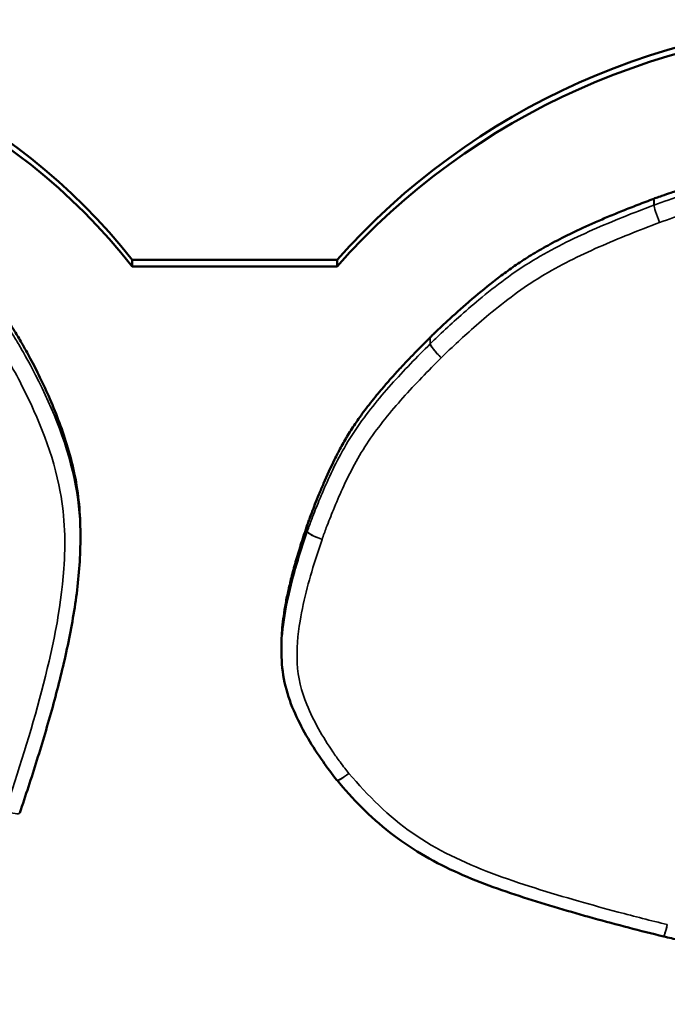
# Model space of a CAD drawing. Header units: inches. Extents: x 0.2 to 58.8, y 1.7 to 68.8.
# Tile 270 of 283: x 47.615 to 47.823, y 62.425 to 62.742. Entities that reach past the tile are written whole.
import ezdxf

# ---------------------------------------------------------------- set-up
doc = ezdxf.new("R2010")
doc.units = ezdxf.units.IN
doc.header["$MEASUREMENT"] = 0
doc.layers.add('Visible (ANSI)', color=7, linetype='Continuous', lineweight=50)
doc.layers.add('Visible Narrow (ANSI)', color=7, linetype='Continuous', lineweight=35)

msp = doc.modelspace()

# ---------------------------------------------------------------- linework, layer by layer
at = {"layer": 'Visible (ANSI)'}
for p, q in [((47.71669881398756, 62.66498035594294), (47.65077706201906, 62.66498035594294)), ((47.65077706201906, 62.66290123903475), (47.65077706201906, 62.66498035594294)), ((47.71669881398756, 62.66290123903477), (47.71669881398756, 62.66498035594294)), ((47.65077706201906, 62.66290123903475), (47.71669881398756, 62.66290123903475)), ((47.63405095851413, 62.57685946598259), (47.63405095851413, 62.57478034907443)), ((47.69881606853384, 62.54079154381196), (47.69881606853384, 62.53871242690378))]:
    msp.add_line(p, q, dxfattribs=at)
for centre, radius, start, end in [((47.72049615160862, 62.50060124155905), 0.0049999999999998, 219.498223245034, 220.6572872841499), ((47.60977529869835, 62.48839251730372), 0.0049999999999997, 341.1640832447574, 341.4885523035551), ((47.823075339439, 62.45189531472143), 0.0050000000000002, 256.502818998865, 256.7819559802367)]:
    msp.add_arc(centre, radius, start, end, dxfattribs=at)
for centre, major_axis, ratio, start_param, end_param in [((47.48956985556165, 62.54303535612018), (-0.2037896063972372, -1.61e-14), 0.9781476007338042, 3.799870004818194, 4.712388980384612), ((47.48956985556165, 62.54095623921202), (0.2037896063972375, 1.3e-15), 0.9781476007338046, 0.6582773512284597, 1.57079632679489), ((47.8899270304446, 62.51816174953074), (-0.2292108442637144, 1e-16), 0.9781476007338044, 4.712388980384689, 5.569201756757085), ((47.8899270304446, 62.51608263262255), (0.2292108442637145, -2.72e-14), 0.9781476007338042, 1.570796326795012, 2.427609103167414)]:
    msp.add_ellipse(centre, major_axis=major_axis, ratio=ratio, start_param=start_param, end_param=end_param, dxfattribs=at)
for points, knots in [([(47.81878310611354, 62.6847070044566), (47.81900118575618, 62.68478749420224), (47.81983883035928, 62.68509665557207), (47.82165262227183, 62.68574512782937), (47.82452814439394, 62.6867460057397), (47.83004559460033, 62.68859590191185), (47.83848170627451, 62.69123072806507), (47.8499729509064, 62.69439875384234), (47.86073409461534, 62.69673373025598), (47.87041916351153, 62.69822153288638), (47.87899768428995, 62.69920319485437), (47.88887167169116, 62.69998571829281), (47.90031984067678, 62.70055975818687), (47.91362184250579, 62.70090079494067), (47.92354082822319, 62.70099107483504), (47.9301799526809, 62.70096667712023), (47.93343075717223, 62.70093138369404), (47.93848503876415, 62.70084195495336), (47.94497910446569, 62.70066680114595), (47.9525493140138, 62.70037971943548), (47.96375258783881, 62.69979866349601), (47.97794684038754, 62.69870813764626), (47.99198832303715, 62.69677832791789), (48.00271016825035, 62.69415236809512), (48.01054880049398, 62.69151730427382), (48.01832872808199, 62.68805351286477), (48.02611064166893, 62.68360743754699), (48.0339899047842, 62.67809583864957), (48.03898463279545, 62.67373211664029), (48.04158731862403, 62.67145656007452)], [0, 0, 0, 0, 0.0017761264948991, 0.0068221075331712, 0.0147150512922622, 0.0250332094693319, 0.051265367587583, 0.0821848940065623, 0.1159836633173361, 0.135179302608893, 0.1568684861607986, 0.1817823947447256, 0.2106522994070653, 0.2442070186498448, 0.2831721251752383, 0.2862323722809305, 0.2947974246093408, 0.307944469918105, 0.3247519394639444, 0.3443000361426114, 0.3656715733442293, 0.4102356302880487, 0.4527880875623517, 0.473504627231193, 0.4943682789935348, 0.515861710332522, 0.5385272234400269, 0.5629438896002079, 0.5895280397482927, 0.5895280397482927, 0.5895280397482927, 0.5895280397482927]), ([(47.74670788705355, 62.64002284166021), (47.74674142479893, 62.64005602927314), (47.74688158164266, 62.64019469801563), (47.74719521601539, 62.64050220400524), (47.74771088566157, 62.64100427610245), (47.74875867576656, 62.64201513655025), (47.7504733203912, 62.64364402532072), (47.75296523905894, 62.64596014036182), (47.75596148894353, 62.64867413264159), (47.76064006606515, 62.65278263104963), (47.76571252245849, 62.6569948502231), (47.77117435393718, 62.66115800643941), (47.77565564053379, 62.66428897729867), (47.78062922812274, 62.6674215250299), (47.78627768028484, 62.67060662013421), (47.79151897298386, 62.67325787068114), (47.79617957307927, 62.67544983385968), (47.80006723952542, 62.67719234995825), (47.80426038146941, 62.67898867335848), (47.80878248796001, 62.68084424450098), (47.81364294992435, 62.68276532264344), (47.81701079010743, 62.6840375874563), (47.81874721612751, 62.68469344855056)], [3.27822251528e-05, 3.27822251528e-05, 3.27822251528e-05, 3.27822251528e-05, 0.0003963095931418, 0.0015518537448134, 0.003416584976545, 0.0059404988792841, 0.0127660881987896, 0.0216297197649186, 0.032133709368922, 0.0438820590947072, 0.0695391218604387, 0.082814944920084, 0.0966357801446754, 0.1114880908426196, 0.1278726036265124, 0.1462981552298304, 0.1564365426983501, 0.1672767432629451, 0.1788823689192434, 0.1913168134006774, 0.2046432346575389, 0.218826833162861, 0.218826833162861, 0.218826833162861, 0.218826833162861]), ([(47.61080027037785, 62.64527053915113), (47.61084043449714, 62.64521064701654), (47.61102009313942, 62.64494249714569), (47.61171672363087, 62.64387585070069), (47.61314329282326, 62.64160684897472), (47.61536590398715, 62.63786925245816), (47.61812284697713, 62.6329107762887), (47.6211966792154, 62.62690505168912), (47.62437112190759, 62.62002569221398), (47.62742921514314, 62.61244494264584), (47.6301687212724, 62.60430408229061), (47.63240465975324, 62.59556727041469), (47.63377568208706, 62.58635645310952), (47.63405095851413, 62.58002151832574), (47.63405095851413, 62.57685946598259)], [0.0001074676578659, 0.0001074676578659, 0.0001074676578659, 0.0001074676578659, 0.0006654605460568, 0.0026050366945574, 0.0099674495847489, 0.0214147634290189, 0.0362851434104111, 0.0539310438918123, 0.0737244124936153, 0.0950643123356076, 0.1173882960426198, 0.1404477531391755, 0.1651381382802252, 0.189761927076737, 0.189761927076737, 0.189761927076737, 0.189761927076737]), ([(47.70715226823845, 62.57964244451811), (47.70716416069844, 62.57967690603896), (47.70721706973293, 62.57983013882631), (47.70742879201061, 62.58043363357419), (47.70788363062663, 62.58170066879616), (47.70864359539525, 62.58375073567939), (47.7096681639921, 62.58641520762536), (47.71093162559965, 62.58956603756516), (47.71296347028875, 62.59439304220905), (47.71527370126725, 62.59944369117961), (47.71792384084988, 62.60459847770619), (47.72022716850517, 62.60861885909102), (47.72293565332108, 62.61282402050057), (47.7261769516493, 62.61732014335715), (47.72931606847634, 62.62125946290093), (47.73218110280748, 62.62463906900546), (47.73461147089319, 62.627396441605), (47.73726982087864, 62.63030822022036), (47.74017303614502, 62.63338717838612), (47.74333116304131, 62.63664671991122), (47.74554520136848, 62.63886045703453), (47.74668980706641, 62.64000485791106)], [5.15339924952e-05, 5.15339924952e-05, 5.15339924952e-05, 5.15339924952e-05, 0.0003348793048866, 0.0013114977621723, 0.0050219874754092, 0.0107960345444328, 0.0182991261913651, 0.027197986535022, 0.0371610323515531, 0.0589646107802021, 0.070281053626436, 0.0821000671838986, 0.0948522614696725, 0.108981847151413, 0.1249404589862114, 0.1337478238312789, 0.1431823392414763, 0.1533003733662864, 0.1641580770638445, 0.175811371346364, 0.1882832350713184, 0.1882832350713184, 0.1882832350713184, 0.1882832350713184]), ([(47.74668980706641, 62.64000485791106), (47.74669281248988, 62.64000786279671), (47.74669582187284, 62.64001086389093), (47.74670184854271, 62.64001685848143), (47.74670486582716, 62.64001985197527), (47.74670788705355, 62.64002284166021)], [0, 0, 0, 0, 3.27481467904e-05, 3.27481467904e-05, 6.54962936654e-05, 6.54962936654e-05, 6.54962936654e-05, 6.54962936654e-05]), ([(47.69881606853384, 62.54079154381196), (47.69881606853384, 62.54155527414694), (47.69885570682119, 62.5434729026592), (47.69906938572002, 62.54663275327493), (47.69950865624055, 62.5503654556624), (47.70016581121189, 62.55438982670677), (47.70105404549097, 62.55873173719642), (47.70218600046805, 62.5634172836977), (47.70357705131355, 62.56847170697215), (47.70522935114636, 62.57391767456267), (47.70648620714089, 62.57766004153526), (47.70713947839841, 62.57960488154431)], [0.1184253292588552, 0.1184253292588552, 0.1184253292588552, 0.1184253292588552, 0.1243743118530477, 0.133361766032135, 0.1430847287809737, 0.153634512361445, 0.1651009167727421, 0.1775720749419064, 0.1911344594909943, 0.2058729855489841, 0.2218198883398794, 0.2218198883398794, 0.2218198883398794, 0.2218198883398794]), ([(47.70713947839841, 62.57960488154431), (47.70714158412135, 62.57961115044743), (47.70714370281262, 62.57961741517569), (47.70714796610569, 62.57962993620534), (47.70715011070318, 62.57963619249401), (47.70715226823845, 62.57964244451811)], [0, 0, 0, 0, 5.14046591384e-05, 5.14046591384e-05, 0.0001028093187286, 0.0001028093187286, 0.0001028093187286, 0.0001028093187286]), ([(47.63405095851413, 62.57478034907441), (47.63405095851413, 62.56854375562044), (47.63352816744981, 62.56243836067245), (47.63189399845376, 62.55038146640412), (47.63077826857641, 62.54443026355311), (47.62819010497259, 62.53263687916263), (47.62671498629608, 62.52679328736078), (47.62353857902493, 62.51521417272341), (47.62184409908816, 62.50949336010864), (47.61828588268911, 62.49808793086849), (47.61639679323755, 62.49242062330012), (47.61451659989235, 62.48680504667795)], [0.1815140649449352, 0.1815140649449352, 0.1815140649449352, 0.1815140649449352, 0.2275465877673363, 0.2275465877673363, 0.2735791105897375, 0.2735791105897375, 0.3196116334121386, 0.3196116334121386, 0.3656441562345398, 0.3656441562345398, 0.411676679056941, 0.411676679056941, 0.411676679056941, 0.411676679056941]), ([(47.71663793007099, 62.49742097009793), (47.7150634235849, 62.49933111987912), (47.71358948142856, 62.50134797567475), (47.7104958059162, 62.50577221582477), (47.70888754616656, 62.5082573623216), (47.70587434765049, 62.5133896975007), (47.70447302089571, 62.51602243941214), (47.70196258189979, 62.52158485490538), (47.70084106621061, 62.52457923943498), (47.69932120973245, 62.53080963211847), (47.69893322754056, 62.53399524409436), (47.69882382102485, 62.53763786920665), (47.69881606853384, 62.53817595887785), (47.69881606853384, 62.53871242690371)], [0.0001256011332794, 0.0001256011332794, 0.0001256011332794, 0.0001256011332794, 0.0181790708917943, 0.0181790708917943, 0.0400341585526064, 0.0400341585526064, 0.0618892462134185, 0.0618892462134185, 0.0837443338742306, 0.0837443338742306, 0.1055994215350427, 0.1055994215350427, 0.10940103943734, 0.10940103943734, 0.10940103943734, 0.10940103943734]), ([(47.82190835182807, 62.44703340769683), (47.81436630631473, 62.44884370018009), (47.80676768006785, 62.45084371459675), (47.79173150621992, 62.45500153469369), (47.78423697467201, 62.45718830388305), (47.76931234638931, 62.46202137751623), (47.76182846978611, 62.4646491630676), (47.75087241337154, 62.46968568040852), (47.74727524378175, 62.47155002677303), (47.74031220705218, 62.47571524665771), (47.7369460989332, 62.47802035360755), (47.73056630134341, 62.48301635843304), (47.72754408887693, 62.48568183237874), (47.72181063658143, 62.49140359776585), (47.71919888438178, 62.49443752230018), (47.716703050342, 62.49734357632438)], [3.15410735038e-05, 3.15410735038e-05, 3.15410735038e-05, 3.15410735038e-05, 0.0591493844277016, 0.0591493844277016, 0.1182672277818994, 0.1182672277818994, 0.1773850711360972, 0.1773850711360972, 0.2069439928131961, 0.2069439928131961, 0.236502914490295, 0.236502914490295, 0.2660618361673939, 0.2660618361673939, 0.2956207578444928, 0.2956207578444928, 0.2956207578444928, 0.2956207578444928]), ([(47.88052492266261, 62.42303625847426), (47.87892364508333, 62.4249899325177), (47.87719451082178, 62.42652438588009), (47.87203171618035, 62.43065672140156), (47.86858299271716, 62.4327614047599), (47.86097621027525, 62.43623553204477), (47.85682020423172, 62.43767769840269), (47.84844281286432, 62.44029918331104), (47.84416229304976, 62.44148775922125), (47.83554051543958, 62.44375415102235), (47.83119545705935, 62.4448310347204), (47.8252077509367, 62.44625835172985), (47.82357235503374, 62.44664250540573), (47.82193205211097, 62.44702778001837)], [0.0001749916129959, 0.0001749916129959, 0.0001749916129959, 0.0001749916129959, 0.0217150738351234, 0.0217150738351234, 0.0561097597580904, 0.0561097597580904, 0.0905044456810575, 0.0905044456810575, 0.1248991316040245, 0.1248991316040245, 0.1592938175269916, 0.1592938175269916, 0.1721484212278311, 0.1721484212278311, 0.1721484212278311, 0.1721484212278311])]:
    msp.add_open_spline(points, degree=3, knots=knots, dxfattribs=at)
msp.add_open_spline([(47.81874721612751, 62.68469344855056), (47.81875319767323, 62.68469570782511), (47.81876516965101, 62.68470020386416), (47.81877715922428, 62.68470465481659), (47.81878315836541, 62.68470686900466)], degree=3, dxfattribs=at)
at = {"layer": 'Visible Narrow (ANSI)'}
for centre, major_axis, ratio, start_param, end_param in [((47.82056627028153, 62.67805870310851), (-0.0049999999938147, 1e-16), 0.9781476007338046, 5.073198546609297, 5.080894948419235), ((47.82056627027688, 62.67805870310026), (-0.0017667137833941, 0.0046774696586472), 0.0748943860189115, 0.1957478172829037, 1.766544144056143), ((47.82056627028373, 62.67805870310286), (-0.0017312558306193, 0.0046907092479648), 0.0733994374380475, 0.1963091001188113, 1.767105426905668), ((47.75026386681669, 62.63450556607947), (-0.0050000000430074, 3.7e-15), 0.9781476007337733, 5.503586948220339, 5.508744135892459), ((47.75026386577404, 62.63450556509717), (-0.0035352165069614, 0.0035358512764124), 0.1486177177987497, 0.1475639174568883, 1.718360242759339), ((47.75026386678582, 62.63450556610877), (-0.003516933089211, 0.0035540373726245), 0.1478662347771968, 0.1483284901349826, 1.719124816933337), ((47.71188965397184, 62.57599915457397), (-0.0050000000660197, 1e-16), 0.9781476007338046, 5.957642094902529, 5.965737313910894), ((47.71188965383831, 62.57599915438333), (-0.0047397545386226, 0.0015920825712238), 0.1975234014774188, 0.066250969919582, 1.637047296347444), ((47.71188965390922, 62.57599915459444), (-0.0047264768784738, 0.0016310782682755), 0.1969916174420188, 0.0678761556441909, 1.638672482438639), ((47.72049615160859, 62.50060124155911), (-0.0038582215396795, -0.0031802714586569), 0.1618553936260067, 0, 1.43816468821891), ((47.72049615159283, 62.50060124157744), (-0.0037931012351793, -0.0032576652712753), 0.159193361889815, 6.08940572e-08, 1.4349172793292), ((47.60977529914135, 62.48839251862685), (0.0047413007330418, -0.001587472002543), 0.1975853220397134, 4.778447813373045, 6.283185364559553), ((47.823075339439, 62.45189531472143), (-0.0011669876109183, -0.0048619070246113), 0.0495492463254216, 0, 1.367223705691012), ((47.82307533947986, 62.45189531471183), (-0.0011432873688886, -0.0048675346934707), 0.048545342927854, 6.283184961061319, 7.65016988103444)]:
    msp.add_ellipse(centre, major_axis=major_axis, ratio=ratio, start_param=start_param, end_param=end_param, dxfattribs=at)
for points, knots in [([(48.04158731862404, 62.66937744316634), (48.03468871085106, 62.67540897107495), (48.02685244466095, 62.68150850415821), (48.00917428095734, 62.69043487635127), (47.99939050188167, 62.69324220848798), (47.97055670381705, 62.69811102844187), (47.95175865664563, 62.69859856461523), (47.93285054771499, 62.69885547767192), (47.91365947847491, 62.69911623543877), (47.89450641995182, 62.69883512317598), (47.86661235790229, 62.69571514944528), (47.85800330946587, 62.69418583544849), (47.84568918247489, 62.69113902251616), (47.84178255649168, 62.69006135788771), (47.83461479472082, 62.68794388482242), (47.83133486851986, 62.68691944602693), (47.82497684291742, 62.68482913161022), (47.82181228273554, 62.68374590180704), (47.81880111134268, 62.68263453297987)], [-0.5757664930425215, -0.5757664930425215, -0.5757664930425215, -0.5757664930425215, -0.5052885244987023, -0.5052885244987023, -0.433024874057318, -0.433024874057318, -0.2901090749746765, -0.2901090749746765, -0.2901090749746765, -0.1450545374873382, -0.1450545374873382, -0.0807529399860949, -0.0807529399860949, -0.0504092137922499, -0.0504092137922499, -0.0245690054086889, -0.0245690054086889, -4.88546509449e-05, -4.88546509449e-05, -4.88546509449e-05, -4.88546509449e-05]), ([(47.82056627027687, 62.67701914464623), (47.82357694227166, 62.67813032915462), (47.82661533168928, 62.67916865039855), (47.83287990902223, 62.68122824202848), (47.83611071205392, 62.68223732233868), (47.84316904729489, 62.68432246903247), (47.84700276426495, 62.68537969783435), (47.85904415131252, 62.68835902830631), (47.86736390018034, 62.68983704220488), (47.89466052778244, 62.69289019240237), (47.91374690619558, 62.69318427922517), (47.93278109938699, 62.69292565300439), (47.95153464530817, 62.69267084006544), (47.97037443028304, 62.6921391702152), (47.99820201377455, 62.68744025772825), (48.00740355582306, 62.68478548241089), (48.0240490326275, 62.67638055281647), (48.03135912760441, 62.67072079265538), (48.03825519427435, 62.66469148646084)], [4.88546322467e-05, 4.88546322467e-05, 4.88546322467e-05, 4.88546322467e-05, 0.0245690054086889, 0.0245690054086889, 0.0504092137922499, 0.0504092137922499, 0.0807529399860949, 0.0807529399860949, 0.1450545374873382, 0.1450545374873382, 0.2901090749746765, 0.2901090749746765, 0.2901090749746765, 0.433024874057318, 0.433024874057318, 0.5052885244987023, 0.5052885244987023, 0.5757664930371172, 0.5757664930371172, 0.5757664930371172, 0.5757664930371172]), ([(47.81874721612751, 62.68469344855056), (47.81874721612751, 62.68435265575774), (47.81876515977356, 62.6840186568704), (47.81876515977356, 62.68349887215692), (47.81876515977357, 62.68331988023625), (47.81876515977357, 62.68314088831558), (47.81876515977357, 62.68296762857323), (47.81876515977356, 62.68279436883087), (47.81876515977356, 62.68262110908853)], [-0.0059350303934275, -0.0059350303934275, -0.0059350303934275, -0.0059350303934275, 0.0065550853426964, 0.0065550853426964, 0.0131151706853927, 0.0131151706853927, 0.0131151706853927, 0.0194651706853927, 0.0194651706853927, 0.0194651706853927, 0.0194651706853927]), ([(47.81880111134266, 62.68263453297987), (47.81880111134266, 62.68280779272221), (47.81880111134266, 62.68298105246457), (47.81880111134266, 62.68315431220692), (47.81880111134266, 62.68333330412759), (47.81880111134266, 62.68351229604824), (47.81880111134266, 62.68403208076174), (47.81878315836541, 62.68436635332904), (47.81878315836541, 62.68470686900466)], [-0.0194651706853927, -0.0194651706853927, -0.0194651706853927, -0.0194651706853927, -0.0131151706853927, -0.0131151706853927, -0.0131151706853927, -0.0065550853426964, -0.0065550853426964, 0.0059350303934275, 0.0059350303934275, 0.0059350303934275, 0.0059350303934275]), ([(47.81876515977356, 62.68262110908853), (47.81222480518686, 62.6801507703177), (47.80555114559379, 62.67753445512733), (47.79248550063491, 62.67174064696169), (47.78601850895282, 62.66855827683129), (47.77980458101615, 62.66478875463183), (47.7736307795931, 62.66104357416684), (47.76785005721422, 62.65668434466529), (47.76018153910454, 62.65028998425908), (47.75799989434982, 62.64839972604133), (47.75396944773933, 62.64480194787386), (47.75211531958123, 62.64310252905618), (47.74908795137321, 62.64025377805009), (47.74785199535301, 62.63907588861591), (47.7467078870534, 62.63794372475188)], [-0.213142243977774, -0.213142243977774, -0.213142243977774, -0.213142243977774, -0.1597206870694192, -0.1597206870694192, -0.1062502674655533, -0.1062502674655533, -0.1062502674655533, -0.0531251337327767, -0.0531251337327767, -0.0314018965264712, -0.0314018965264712, -0.0124301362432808, -0.0124301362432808, -3.2679420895e-05, -3.2679420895e-05, -3.2679420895e-05, -3.2679420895e-05]), ([(47.75026386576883, 62.63346600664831), (47.75140761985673, 62.63459782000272), (47.7525755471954, 62.63570956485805), (47.75554940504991, 62.63850796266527), (47.75737298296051, 62.6401793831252), (47.7613324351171, 62.64371378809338), (47.76347484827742, 62.64556989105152), (47.77097245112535, 62.65182173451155), (47.77651493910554, 62.65599869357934), (47.78243982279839, 62.65959287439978), (47.78840321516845, 62.66321041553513), (47.79468013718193, 62.66630442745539), (47.80748559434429, 62.6719828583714), (47.81402615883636, 62.6745488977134), (47.82056627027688, 62.67701914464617)], [3.26757457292e-05, 3.26757457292e-05, 3.26757457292e-05, 3.26757457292e-05, 0.0124301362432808, 0.0124301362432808, 0.0314018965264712, 0.0314018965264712, 0.0531251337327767, 0.0531251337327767, 0.1062502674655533, 0.1062502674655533, 0.1062502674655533, 0.1597206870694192, 0.1597206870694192, 0.2131422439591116, 0.2131422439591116, 0.2131422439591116, 0.2131422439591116]), ([(47.63403989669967, 62.57479267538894), (47.63403049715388, 62.58056993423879), (47.63356930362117, 62.58641863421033), (47.63012191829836, 62.60494483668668), (47.6253308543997, 62.6166854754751), (47.61818669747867, 62.63069259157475), (47.61669210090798, 62.63344599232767), (47.61438635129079, 62.63743728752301), (47.6136309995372, 62.63870769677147), (47.61219858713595, 62.6410357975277), (47.61147602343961, 62.64218374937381), (47.61080027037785, 62.64319142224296)], [-0.1815140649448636, -0.1815140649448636, -0.1815140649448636, -0.1815140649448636, -0.1388470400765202, -0.1388470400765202, -0.0441318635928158, -0.0441318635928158, -0.0205532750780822, -0.0205532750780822, -0.0094690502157, -0.0094690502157, -0.0001064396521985, -0.0001064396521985, -0.0001064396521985, -0.0001064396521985]), ([(47.60661946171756, 62.63946937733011), (47.60729338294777, 62.63846443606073), (47.6079363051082, 62.63743903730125), (47.60932126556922, 62.63518806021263), (47.61005369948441, 62.63395630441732), (47.61229554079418, 62.63007563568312), (47.61375090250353, 62.6273945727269), (47.62070279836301, 62.61376441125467), (47.62532964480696, 62.60234749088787), (47.6291017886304, 62.58207604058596), (47.62933067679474, 62.57367424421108), (47.62874452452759, 62.56546749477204), (47.62779212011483, 62.55213282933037), (47.62495661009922, 62.5389672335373), (47.61814918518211, 62.51292039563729), (47.61404795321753, 62.50011410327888), (47.60977529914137, 62.48735296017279)], [0.0001064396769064, 0.0001064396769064, 0.0001064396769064, 0.0001064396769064, 0.0094690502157, 0.0094690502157, 0.0205532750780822, 0.0205532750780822, 0.0441318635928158, 0.0441318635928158, 0.1388470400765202, 0.1388470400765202, 0.2029353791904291, 0.2029353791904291, 0.2029353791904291, 0.3070687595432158, 0.3070687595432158, 0.4116766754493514, 0.4116766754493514, 0.4116766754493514, 0.4116766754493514]), ([(47.74668980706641, 62.64000485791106), (47.74668980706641, 62.63974496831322), (47.74668980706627, 62.63948507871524), (47.74668980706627, 62.63896529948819), (47.74668980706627, 62.63870540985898), (47.74668980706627, 62.63844552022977), (47.74668980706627, 62.63827226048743), (47.74668980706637, 62.63809900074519), (47.74668980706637, 62.63792574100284)], [0, 0, 0, 0, 0.0095249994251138, 0.0095249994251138, 0.01905, 0.01905, 0.01905, 0.0254, 0.0254, 0.0254, 0.0254]), ([(47.7467078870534, 62.63794372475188), (47.7467078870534, 62.63811698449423), (47.74670788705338, 62.63829024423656), (47.74670788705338, 62.63846350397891), (47.74670788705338, 62.63872339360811), (47.74670788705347, 62.6389832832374), (47.74670788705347, 62.63950306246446), (47.74670788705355, 62.63976295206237), (47.74670788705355, 62.64002284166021)], [-0.0254, -0.0254, -0.0254, -0.0254, -0.01905, -0.01905, -0.01905, -0.0095249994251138, -0.0095249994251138, 0, 0, 0, 0]), ([(47.74668980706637, 62.63792574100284), (47.74248903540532, 62.63372572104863), (47.73822126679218, 62.62935101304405), (47.73011479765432, 62.62025881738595), (47.72620963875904, 62.61550915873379), (47.7227225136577, 62.6103499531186), (47.71927177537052, 62.60524458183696), (47.71638102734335, 62.59975619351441), (47.71283011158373, 62.59197458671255), (47.71183961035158, 62.58967234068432), (47.71008658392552, 62.58540048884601), (47.70931380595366, 62.5834363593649), (47.70808665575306, 62.58017873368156), (47.7075882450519, 62.57882668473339), (47.70715226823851, 62.57756332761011)], [-0.1822269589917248, -0.1822269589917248, -0.1822269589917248, -0.1822269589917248, -0.1364557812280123, -0.1364557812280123, -0.0906518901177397, -0.0906518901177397, -0.0906518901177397, -0.0453259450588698, -0.0453259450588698, -0.0264073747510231, -0.0264073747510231, -0.0104305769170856, -0.0104305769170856, -5.11452765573e-05, -5.11452765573e-05, -5.11452765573e-05, -5.11452765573e-05]), ([(47.71188965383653, 62.57495959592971), (47.71232530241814, 62.57622200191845), (47.71278930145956, 62.57747743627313), (47.71398851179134, 62.58066089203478), (47.71474487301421, 62.58258330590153), (47.71645826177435, 62.58675856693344), (47.71742595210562, 62.58900738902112), (47.72087493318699, 62.59656561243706), (47.72361290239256, 62.601759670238), (47.7268933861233, 62.60661314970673), (47.73020846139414, 62.61151780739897), (47.73397758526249, 62.61611072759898), (47.74189512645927, 62.62499102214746), (47.74606323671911, 62.62926612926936), (47.75026386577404, 62.63346600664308)], [5.11446988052e-05, 5.11446988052e-05, 5.11446988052e-05, 5.11446988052e-05, 0.0104305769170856, 0.0104305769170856, 0.0264073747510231, 0.0264073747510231, 0.0453259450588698, 0.0453259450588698, 0.0906518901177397, 0.0906518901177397, 0.0906518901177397, 0.1364557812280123, 0.1364557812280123, 0.1822269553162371, 0.1822269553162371, 0.1822269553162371, 0.1822269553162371]), ([(47.70713947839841, 62.57960488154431), (47.70713947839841, 62.57934499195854), (47.70713947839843, 62.57908510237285), (47.70713947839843, 62.57856532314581), (47.70713947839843, 62.57830543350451), (47.70713947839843, 62.57804554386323), (47.70713947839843, 62.57787228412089), (47.70713947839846, 62.57769902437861), (47.70713947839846, 62.57752576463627)], [0, 0, 0, 0, 0.009524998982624, 0.009524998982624, 0.01905, 0.01905, 0.01905, 0.0254, 0.0254, 0.0254, 0.0254]), ([(47.70715226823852, 62.57756332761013), (47.70715226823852, 62.57773658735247), (47.70715226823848, 62.57790984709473), (47.70715226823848, 62.57808310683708), (47.70715226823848, 62.57834299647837), (47.7071522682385, 62.57860288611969), (47.7071522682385, 62.57912266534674), (47.70715226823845, 62.57938255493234), (47.70715226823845, 62.57964244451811)], [-0.0254, -0.0254, -0.0254, -0.0254, -0.01905, -0.01905, -0.01905, -0.009524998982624, -0.009524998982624, 0, 0, 0, 0]), ([(47.70713947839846, 62.57752576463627), (47.70655741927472, 62.57579292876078), (47.70596850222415, 62.5740402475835), (47.70311613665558, 62.56518408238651), (47.70111854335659, 62.5580169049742), (47.6992393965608, 62.54663418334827), (47.69880996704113, 62.54271784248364), (47.69881409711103, 62.53871194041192)], [-0.2086073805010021, -0.2086073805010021, -0.2086073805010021, -0.2086073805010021, -0.1943993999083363, -0.1943993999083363, -0.1379070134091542, -0.1379070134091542, -0.1094010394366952, -0.1094010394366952, -0.1094010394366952, -0.1094010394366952]), ([(47.72049615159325, 62.49956168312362), (47.72004931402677, 62.50010377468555), (47.71961706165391, 62.50065783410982), (47.71867511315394, 62.50188248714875), (47.71817033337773, 62.50255701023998), (47.71689035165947, 62.50430801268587), (47.71612631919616, 62.50539281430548), (47.71210637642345, 62.51131625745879), (47.70915833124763, 62.51634161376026), (47.70520598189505, 62.52599553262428), (47.70413768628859, 62.5305286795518), (47.70388694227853, 62.53505434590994), (47.70363619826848, 62.5395800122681), (47.70406359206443, 62.54413737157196), (47.70599298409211, 62.55582444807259), (47.70793425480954, 62.56282764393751), (47.71072507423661, 62.57149271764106), (47.71130763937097, 62.57322689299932), (47.71188965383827, 62.57495959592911)], [0.0001256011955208, 0.0001256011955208, 0.0001256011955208, 0.0001256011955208, 0.0055501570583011, 0.0055501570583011, 0.0120514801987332, 0.0120514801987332, 0.0222873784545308, 0.0222873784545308, 0.0672915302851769, 0.0672915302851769, 0.1025992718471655, 0.1025992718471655, 0.1025992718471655, 0.1379070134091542, 0.1379070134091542, 0.1943993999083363, 0.1943993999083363, 0.2086073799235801, 0.2086073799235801, 0.2086073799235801, 0.2086073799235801]), ([(47.82307533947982, 62.45085575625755), (47.81777254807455, 62.45212856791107), (47.81249328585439, 62.45349389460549), (47.80298483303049, 62.4560293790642), (47.79875403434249, 62.45719538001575), (47.7850737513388, 62.46111437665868), (47.77564573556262, 62.46397323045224), (47.7664435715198, 62.46743583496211), (47.7575336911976, 62.47078845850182), (47.7488691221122, 62.4748847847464), (47.73330775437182, 62.48567751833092), (47.72662605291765, 62.4924242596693), (47.72049615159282, 62.49956168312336)], [3.15409883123e-05, 3.15409883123e-05, 3.15409883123e-05, 3.15409883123e-05, 0.0416376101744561, 0.0416376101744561, 0.0751300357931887, 0.0751300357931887, 0.1502600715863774, 0.1502600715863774, 0.1502600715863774, 0.2230037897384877, 0.2230037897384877, 0.2956207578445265, 0.2956207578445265, 0.2956207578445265, 0.2956207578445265])]:
    msp.add_open_spline(points, degree=3, knots=knots, dxfattribs=at)

doc.saveas('drawing.dxf')
